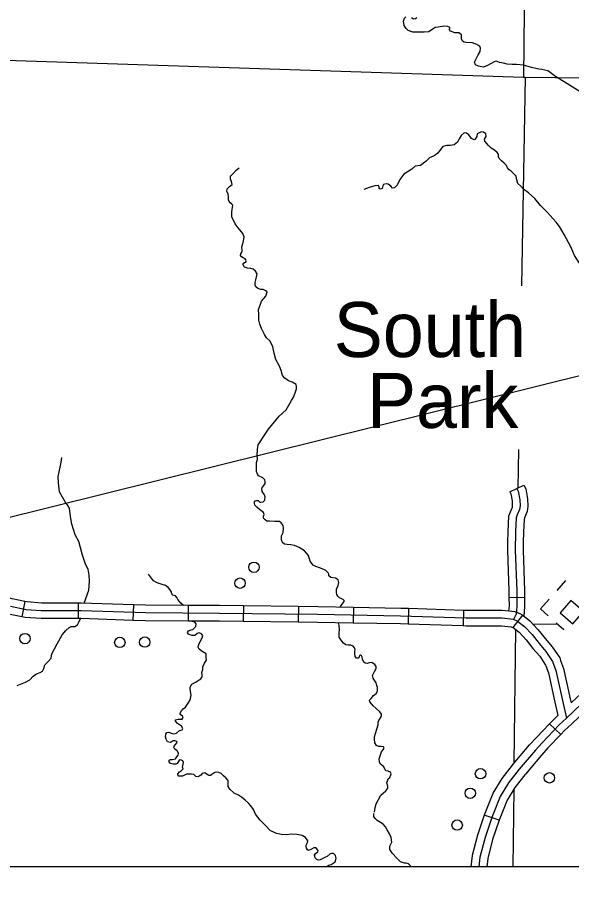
# Model space of a CAD drawing. Extents: x 1369979 to 1371646, y 379997 to 381064.
# Drawn here: x 1370673.6 to 1370735.9, y 380143.2 to 380241.9 of the extents above; entities that cross this region are included whole.
import ezdxf

# ---------------------------------------------------------------- set-up
doc = ezdxf.new("R2010")
doc.units = 0
for name, color, linetype in [('Default', 7, 'Continuous'), ('R_Border Notes', 7, 'Continuous'), ('R_No Plot', 7, 'Continuous')]:
    doc.layers.add(name, color=color, linetype=linetype)

msp = doc.modelspace()

# ---------------------------------------------------------------- linework, layer by layer
at = {"layer": 'Default'}
msp.add_line((1370501.904, 380143.18), (1370944.13, 380253.288), dxfattribs=at)
at = {"layer": 'R_Border Notes'}
for p, q in [((1370728.977, 380188.566), (1370730.56, 380189.331)), ((1370735.22, 380178.591), (1370734.251, 380177.493)), ((1370728.874, 380176.7), (1370730.631, 380176.713)), ((1370674.445, 380176.246), (1370674.09, 380174.524)), ((1370680.444, 380176.068), (1370680.444, 380174.31)), ((1370686.656, 380175.878), (1370686.6, 380174.121)), ((1370692.82, 380175.803), (1370692.809, 380174.046)), ((1370699.012, 380175.75), (1370698.992, 380173.992)), ((1370705.199, 380175.677), (1370705.179, 380173.919)), ((1370711.393, 380175.573), (1370711.358, 380173.815)), ((1370717.59, 380175.441), (1370717.534, 380173.684)), ((1370723.774, 380175.244), (1370723.718, 380173.487)), ((1370729.341, 380173.308), (1370730.428, 380174.689)), ((1370730.212, 380174.814), (1370730.428, 380174.689)), ((1370734.177, 380173.859), (1370735.055, 380173.084)), ((1370733.441, 380162.499), (1370734.713, 380161.285)), ((1370729.262, 380157.823), (1370729.262, 380157.823)), ((1370727.771, 380151.649), (1370726.105, 380152.211))]:
    msp.add_line(p, q, dxfattribs=at)
for points in [[(1370731.13, 380298.274), (1370730.521, 380235.229)], [(1370718.063, 380240.274), (1370717.536, 380240.444), (1370717.314, 380240.681), (1370717.092, 380241.006), (1370717.004, 380241.509), (1370717.122, 380241.85), (1370717.299, 380242.012)], [(1370717.905, 380241.938), (1370718.142, 380241.761), (1370718.363, 380241.805), (1370718.526, 380241.938)], [(1370732.233, 380236.121), (1370731.411, 380236.294), (1370730.524, 380236.56), (1370729.726, 380236.634), (1370729.223, 380236.649), (1370728.676, 380236.679), (1370728.263, 380236.782), (1370727.804, 380236.871), (1370727.45, 380237.004), (1370727.198, 380236.93), (1370726.474, 380236.531), (1370726.001, 380236.338), (1370725.454, 380236.442), (1370725.099, 380236.605), (1370725.011, 380236.886), (1370725.425, 380237.744), (1370725.632, 380238.114), (1370725.676, 380238.469), (1370725.617, 380238.676), (1370725.247, 380238.883), (1370724.789, 380239.09), (1370724.079, 380239.12), (1370723.843, 380239.164), (1370723.636, 380239.268), (1370723.547, 380239.534), (1370723.547, 380239.786), (1370723.547, 380239.978), (1370723.252, 380240.215), (1370722.779, 380240.215), (1370722.291, 380240.377), (1370722.187, 380240.555), (1370722.217, 380240.792), (1370721.995, 380240.91), (1370721.641, 380240.954), (1370720.916, 380240.836), (1370720.576, 380240.792), (1370719.882, 380240.318), (1370719.349, 380240.274), (1370718.063, 380240.274)], [(1370621.017, 380238.769), (1370668.758, 380237.252), (1370668.871, 380237.248), (1370730.521, 380235.229), (1370730.683, 380235.223), (1370792.292, 380234.546), (1370792.765, 380234.537), (1370854.39, 380233.44), (1370854.696, 380233.431), (1370866.771, 380233.075)], [(1370742.768, 380232.918), (1370741.56, 380232.467), (1370740.88, 380232.363), (1370739.712, 380232.467), (1370738.633, 380232.644), (1370737.672, 380233.073), (1370733.992, 380235.352), (1370733.519, 380235.751), (1370733.238, 380235.943), (1370732.573, 380236.091), (1370732.233, 380236.121)], [(1370730.683, 380235.223), (1370730.269, 380211.759)], [(1370726.115, 380228.247), (1370726.247, 380228.41), (1370726.306, 380228.543), (1370726.261, 380228.824), (1370725.995, 380229.031), (1370725.744, 380229.061), (1370725.315, 380228.839), (1370725.271, 380228.528), (1370725.049, 380228.203), (1370724.961, 380228.158), (1370724.68, 380228.321), (1370724.369, 380228.735), (1370724.118, 380228.928), (1370723.823, 380228.943), (1370723.483, 380228.661), (1370723.261, 380228.292), (1370723.083, 380227.892), (1370722.699, 380227.596), (1370722.256, 380227.522), (1370721.901, 380227.522), (1370721.428, 380227.433), (1370721.162, 380227.093), (1370720.896, 380226.679), (1370720.452, 380226.383), (1370719.95, 380226.131), (1370719.58, 380225.776), (1370718.915, 380225.273)], [(1370729.689, 380224.096), (1370729.426, 380224.341), (1370729.116, 380224.637), (1370728.894, 380224.785), (1370728.717, 380225.007), (1370728.584, 380225.288), (1370728.347, 380225.54), (1370728.052, 380225.791), (1370727.771, 380226.072), (1370727.712, 380226.25), (1370727.682, 380226.561), (1370727.549, 380226.753), (1370727.253, 380227.019), (1370726.869, 380227.226), (1370726.588, 380227.537), (1370726.145, 380228.025), (1370726.115, 380228.247)], [(1370697.828, 380220.802), (1370697.692, 380220.978), (1370697.544, 380221.067), (1370697.426, 380221.215), (1370697.352, 380221.422), (1370697.337, 380221.807), (1370697.308, 380222.088), (1370697.16, 380222.355), (1370697.204, 380222.651), (1370697.47, 380222.903), (1370697.737, 380223.14), (1370697.677, 380223.48), (1370697.559, 380223.732), (1370697.574, 380224.073), (1370697.899, 380224.413), (1370698.21, 380224.754), (1370698.55, 380225.02)], [(1370718.915, 380225.273), (1370718.343, 380225.199), (1370717.959, 380224.859), (1370717.412, 380224.519), (1370717.072, 380224.297), (1370716.614, 380223.72), (1370716.288, 380223.084), (1370716.022, 380222.758), (1370715.771, 380222.729), (1370715.594, 380222.936), (1370715.283, 380223.187), (1370715.062, 380223.232), (1370714.751, 380223.158), (1370714.677, 380223.01), (1370714.603, 380222.684), (1370714.411, 380222.61), (1370714.293, 380222.684), (1370714.293, 380222.832), (1370714.219, 380223.024), (1370713.805, 380223.01), (1370713.14, 380222.788), (1370712.549, 380222.566)], [(1370734.165, 380218.895), (1370733.178, 380220.027), (1370732.439, 380220.796), (1370731.788, 380221.581), (1370731.064, 380222.217), (1370730.502, 380222.631), (1370730.221, 380222.942), (1370729.881, 380223.267), (1370729.763, 380223.681), (1370729.689, 380224.096)], [(1370698.994, 380216.635), (1370699.112, 380217.232), (1370698.95, 380217.646), (1370698.447, 380218.283), (1370698.092, 380218.727), (1370697.722, 380219.512), (1370697.722, 380220.06), (1370697.828, 380220.802)], [(1370737.059, 380213.903), (1370736.515, 380214.738), (1370736.235, 380215.167), (1370735.865, 380216.055), (1370735.067, 380217.534), (1370734.564, 380218.407), (1370734.165, 380218.895)], [(1370700.902, 380209.58), (1370701.036, 380210.016), (1370701.317, 380210.312), (1370701.553, 380210.593), (1370701.687, 380211.067), (1370701.553, 380211.2), (1370701.228, 380211.319), (1370700.976, 380211.334), (1370700.636, 380211.437), (1370700.429, 380211.615), (1370700.34, 380211.837), (1370700.326, 380212.133), (1370700.429, 380212.414), (1370700.518, 380212.888), (1370700.562, 380213.096), (1370700.37, 380213.392), (1370700.118, 380213.614), (1370699.867, 380213.688), (1370699.497, 380213.718), (1370699.142, 380213.851), (1370698.979, 380214.103), (1370698.979, 380214.265), (1370699.127, 380214.369), (1370699.275, 380214.414), (1370699.32, 380214.532), (1370699.305, 380214.68), (1370699.231, 380214.799), (1370698.979, 380214.902), (1370698.787, 380215.006), (1370698.683, 380215.169), (1370698.728, 380215.361), (1370698.831, 380215.539), (1370698.861, 380215.628), (1370698.876, 380215.746), (1370698.846, 380216.116), (1370698.994, 380216.635)], [(1370702.663, 380203.469), (1370702.471, 380204.175), (1370702.323, 380204.871), (1370702.012, 380205.508), (1370701.627, 380205.878), (1370701.376, 380206.278), (1370701.036, 380206.944), (1370700.858, 380207.418), (1370700.769, 380207.877), (1370700.74, 380208.529), (1370700.725, 380209.092), (1370700.902, 380209.58)], [(1370704.823, 380199.718), (1370704.986, 380200.167), (1370705, 380200.434), (1370704.956, 380200.641), (1370704.512, 380200.907), (1370704.083, 380201.055), (1370703.684, 380201.366), (1370703.432, 380201.677), (1370703.269, 380202.21), (1370703.062, 380202.699), (1370702.663, 380203.469)], [(1370700.473, 380191.866), (1370700.607, 380192.211), (1370700.562, 380192.714), (1370700.621, 380193.351), (1370700.681, 380193.869), (1370701.405, 380194.935), (1370701.834, 380195.631), (1370703.048, 380197.082), (1370703.832, 380197.793), (1370704.409, 380198.83), (1370704.66, 380199.23), (1370704.823, 380199.718)], [(1370729.945, 380193.331), (1370729.868, 380188.997)], [(1370678.403, 380191.356), (1370678.535, 380191.915), (1370678.623, 380192.445)], [(1370679.461, 380186.747), (1370679.197, 380187.162), (1370678.991, 380187.457), (1370678.682, 380187.957), (1370678.359, 380188.575), (1370678.241, 380189.575), (1370678.197, 380190.297), (1370678.403, 380191.356)], [(1370702.559, 380185.254), (1370701.953, 380185.261), (1370701.642, 380185.276), (1370701.45, 380185.424), (1370701.287, 380185.617), (1370701.287, 380185.854), (1370701.346, 380186.031), (1370701.287, 380186.239), (1370701.124, 380186.372), (1370700.829, 380186.579), (1370700.547, 380186.861), (1370700.311, 380187.083), (1370700.252, 380187.29), (1370700.252, 380187.468), (1370700.326, 380187.557), (1370700.503, 380187.616), (1370700.695, 380187.601), (1370700.873, 380187.423), (1370700.962, 380187.409), (1370701.228, 380187.468), (1370701.42, 380187.646), (1370701.435, 380187.734), (1370701.45, 380187.986), (1370701.376, 380188.238), (1370701.11, 380188.623), (1370701.08, 380188.993), (1370701.302, 380189.274), (1370701.465, 380189.496), (1370701.479, 380189.689), (1370701.435, 380189.941), (1370701.213, 380190.163), (1370700.725, 380190.385), (1370700.607, 380190.548), (1370700.488, 380190.859), (1370700.473, 380191.495), (1370700.473, 380191.866)], [(1370730.56, 380189.331), (1370730.758, 380188.921), (1370730.974, 380187.778), (1370731.006, 380186.947), (1370730.928, 380186.367), (1370730.63, 380185.65), (1370730.566, 380185.48), (1370730.496, 380184.056), (1370730.481, 380182.88)], [(1370728.977, 380188.566), (1370729.074, 380188.366), (1370729.223, 380187.58), (1370729.244, 380187.031), (1370729.217, 380186.829), (1370728.995, 380186.296), (1370728.824, 380185.84), (1370728.738, 380184.111), (1370728.723, 380182.902)], [(1370729.769, 380188.949), (1370729.916, 380188.643), (1370730.099, 380187.679), (1370730.125, 380186.989), (1370730.073, 380186.598), (1370729.812, 380185.973), (1370729.695, 380185.66), (1370729.617, 380184.084), (1370729.591, 380182.008), (1370729.747, 380177.423), (1370729.76, 380175.703), (1370729.669, 380174.83), (1370729.37, 380174.205)], [(1370681.549, 380179.868), (1370681.284, 380180.434), (1370680.946, 380181.45), (1370680.505, 380182.98), (1370680.094, 380183.73), (1370679.711, 380184.937), (1370679.594, 380185.805), (1370679.461, 380186.747)], [(1370708.831, 380178.937), (1370708.64, 380179.109), (1370708.64, 380179.301), (1370708.566, 380179.464), (1370708.24, 380179.775), (1370707.575, 380180.012), (1370707.175, 380180.175), (1370706.879, 380180.323), (1370706.702, 380180.53), (1370706.539, 380180.782), (1370706.406, 380181.152), (1370706.347, 380181.404), (1370706.11, 380181.685), (1370705.888, 380181.922), (1370705.281, 380182.307), (1370704.778, 380182.544), (1370704.364, 380182.603), (1370703.95, 380182.648), (1370703.625, 380182.692), (1370703.403, 380182.885), (1370703.299, 380183.181), (1370703.299, 380183.625), (1370703.477, 380184.01), (1370703.521, 380184.484), (1370703.477, 380184.795), (1370703.269, 380185.091), (1370703.077, 380185.254), (1370702.559, 380185.254)], [(1370728.723, 380182.902), (1370728.712, 380181.999), (1370728.868, 380177.405), (1370728.874, 380176.7)], [(1370730.481, 380182.88), (1370730.47, 380182.018), (1370730.626, 380177.441), (1370730.632, 380176.713)], [(1370681.119, 380176.057), (1370681.623, 380177.498), (1370681.711, 380178.543), (1370681.681, 380179.22), (1370681.549, 380179.868)], [(1370674.445, 380176.246), (1370673.03, 380176.537), (1370672.333, 380176.743), (1370671.809, 380177.136), (1370670.995, 380178.09), (1370670.21, 380179.269)], [(1370689.338, 380178.322), (1370688.9, 380178.551), (1370688.341, 380179.316)], [(1370709.899, 380175.602), (1370710.026, 380175.785), (1370710.366, 380176.244), (1370710.337, 380176.347), (1370710.233, 380176.451), (1370710.129, 380176.51), (1370710.07, 380176.525), (1370709.819, 380176.658), (1370709.641, 380176.851), (1370709.508, 380177.043), (1370709.493, 380177.265), (1370709.479, 380177.621), (1370709.686, 380178.035), (1370709.745, 380178.376), (1370709.671, 380178.672), (1370709.36, 380178.864), (1370708.902, 380178.953), (1370708.831, 380178.937)], [(1370674.09, 380174.524), (1370672.604, 380174.831), (1370671.531, 380175.146), (1370670.598, 380175.847), (1370669.59, 380177.029), (1370668.747, 380178.295)], [(1370692.274, 380175.807), (1370691.969, 380176.056), (1370691.778, 380176.291), (1370691.661, 380176.482), (1370691.543, 380176.703), (1370691.396, 380176.865), (1370691.102, 380176.938), (1370690.984, 380177.1), (1370690.896, 380177.35), (1370690.779, 380177.571), (1370690.543, 380177.821), (1370690.264, 380178.057), (1370689.882, 380178.16), (1370689.338, 380178.322)], [(1370728.874, 380176.7), (1370728.881, 380175.746), (1370728.819, 380175.153)], [(1370730.632, 380176.713), (1370730.639, 380175.661), (1370730.53, 380174.609)], [(1370733.385, 380176.513), (1370732.415, 380175.415), (1370733.293, 380174.639)], [(1370676.296, 380175.189), (1370674.587, 380175.319), (1370672.817, 380175.684)], [(1370680.444, 380176.068), (1370676.33, 380176.068), (1370674.709, 380176.191), (1370674.445, 380176.246)], [(1370686.656, 380175.878), (1370680.787, 380176.068), (1370680.444, 380176.068)], [(1370692.82, 380175.803), (1370688.051, 380175.833), (1370686.656, 380175.878)], [(1370699.012, 380175.75), (1370696.336, 380175.781), (1370692.82, 380175.803)], [(1370705.199, 380175.677), (1370699.012, 380175.75)], [(1370711.393, 380175.573), (1370707.376, 380175.651), (1370705.199, 380175.677)], [(1370717.59, 380175.441), (1370716.718, 380175.468), (1370711.393, 380175.573)], [(1370680.444, 380174.31), (1370676.263, 380174.31), (1370674.464, 380174.447), (1370674.09, 380174.524)], [(1370729.885, 380173.998), (1370729.37, 380174.205), (1370728.068, 380174.355), (1370724.06, 380174.355), (1370716.695, 380174.59), (1370707.363, 380174.772), (1370696.328, 380174.902), (1370688.034, 380174.955), (1370680.773, 380175.189), (1370676.296, 380175.189)], [(1370723.774, 380175.244), (1370717.59, 380175.441)], [(1370730.212, 380174.814), (1370729.588, 380175.065), (1370728.119, 380175.234), (1370724.074, 380175.234), (1370723.774, 380175.244)], [(1370730.428, 380174.689), (1370731.208, 380174.076), (1370732.138, 380173.088), (1370732.932, 380172.082), (1370733.734, 380171.145), (1370734.579, 380169.892), (1370734.682, 380169.604)], [(1370679.638, 380173.446), (1370680.064, 380173.437), (1370680.358, 380173.628), (1370680.535, 380173.908), (1370680.697, 380174.312)], [(1370686.6, 380174.121), (1370680.759, 380174.31), (1370680.444, 380174.31)], [(1370692.809, 380174.046), (1370688.017, 380174.076), (1370686.6, 380174.121)], [(1370694.822, 380170.361), (1370694.366, 380170.62), (1370694.042, 380170.87), (1370693.94, 380171.091), (1370693.984, 380171.297), (1370694.028, 380171.503), (1370694.395, 380172.135), (1370694.454, 380172.415), (1370694.322, 380172.621), (1370694.028, 380172.724), (1370693.822, 380172.636), (1370693.543, 380172.415), (1370693.234, 380172.43), (1370692.837, 380172.577), (1370692.749, 380172.768), (1370692.837, 380172.959), (1370693.146, 380173.048), (1370693.351, 380173.077), (1370693.675, 380173.43), (1370693.704, 380173.71), (1370693.543, 380173.916), (1370693.193, 380174.043)], [(1370698.992, 380173.992), (1370696.32, 380174.024), (1370692.809, 380174.046)], [(1370705.179, 380173.919), (1370698.992, 380173.992)], [(1370711.358, 380173.815), (1370707.349, 380173.893), (1370705.179, 380173.919)], [(1370709.774, 380173.544), (1370709.724, 380173.847)], [(1370713.946, 380167.08), (1370713.71, 380167.414), (1370713.621, 380167.621), (1370713.547, 380167.932), (1370713.739, 380168.376), (1370713.931, 380168.717), (1370713.931, 380168.924), (1370713.813, 380169.146), (1370713.621, 380169.279), (1370713.473, 380169.368), (1370713.147, 380169.324), (1370712.925, 380169.265), (1370712.704, 380169.294), (1370712.57, 380169.428), (1370712.422, 380169.768), (1370712.363, 380169.975), (1370712.304, 380170.138), (1370712.186, 380170.198), (1370712.067, 380170.153), (1370712.023, 380170.005), (1370711.905, 380169.872), (1370711.727, 380169.872), (1370711.594, 380170.064), (1370711.55, 380170.375), (1370711.564, 380170.612), (1370711.594, 380170.834), (1370711.52, 380171.042), (1370711.372, 380171.204), (1370711.091, 380171.323), (1370710.795, 380171.338), (1370710.529, 380171.367), (1370710.277, 380171.56), (1370710.011, 380171.886), (1370709.774, 380172.241), (1370709.774, 380172.7), (1370709.819, 380173.041), (1370709.774, 380173.544)], [(1370717.534, 380173.684), (1370716.673, 380173.711), (1370711.358, 380173.815)], [(1370723.718, 380173.487), (1370717.534, 380173.684)], [(1370729.885, 380173.998), (1370730.613, 380173.425), (1370731.472, 380172.514), (1370732.253, 380171.524), (1370733.034, 380170.612), (1370733.788, 380169.492), (1370734.153, 380168.476), (1370734.907, 380165.115), (1370735.35, 380163.109)], [(1370731.544, 380173.719), (1370734.373, 380173.686)], [(1370673.569, 380166.787), (1370674.507, 380167.162), (1370674.992, 380167.413), (1370675.389, 380167.825), (1370675.742, 380168.104), (1370676.168, 380168.237), (1370676.448, 380168.413), (1370676.565, 380168.708), (1370676.712, 380169.134), (1370677.109, 380169.517), (1370677.389, 380169.855), (1370677.462, 380170.37), (1370678.065, 380171.474), (1370678.638, 380172.475), (1370679.05, 380172.975), (1370679.417, 380173.299), (1370679.638, 380173.446)], [(1370729.44, 380173.23), (1370729.152, 380173.346), (1370728.018, 380173.476), (1370724.046, 380173.476), (1370723.718, 380173.487)], [(1370729.341, 380173.308), (1370730.019, 380172.775), (1370730.806, 380171.939), (1370731.574, 380170.965), (1370732.333, 380170.079), (1370732.998, 380169.092), (1370733.027, 380169.011)], [(1370729.593, 380173.11), (1370729.439, 380158.049)], [(1370692.499, 380164.347), (1370692.822, 380164.798), (1370692.999, 380165.122), (1370693.057, 380165.343), (1370693.146, 380165.696), (1370693.072, 380166.108), (1370693.028, 380166.388), (1370693.043, 380166.608), (1370693.234, 380166.932), (1370693.704, 380167.212), (1370694.028, 380167.432), (1370694.248, 380167.55), (1370694.366, 380167.756), (1370694.395, 380167.991), (1370694.351, 380168.271), (1370694.439, 380168.595), (1370694.439, 380168.889), (1370694.645, 380169.301), (1370694.851, 380169.64), (1370694.836, 380169.978), (1370694.822, 380170.361)], [(1370734.682, 380169.604), (1370734.998, 380168.721), (1370735.765, 380165.306), (1370735.869, 380164.836)], [(1370733.027, 380169.01), (1370733.307, 380168.23), (1370734.05, 380164.924), (1370734.382, 380163.417)], [(1370713.769, 380161.003), (1370713.872, 380161.394), (1370714.035, 380161.868), (1370714.183, 380162.372), (1370714.183, 380162.668), (1370714.227, 380162.845), (1370714.449, 380163.156), (1370714.553, 380163.334), (1370714.553, 380163.586), (1370714.36, 380163.838), (1370713.961, 380164.193), (1370713.621, 380164.504), (1370713.458, 380164.711), (1370713.221, 380164.963), (1370713.192, 380165.126), (1370713.369, 380165.333), (1370713.65, 380165.659), (1370713.961, 380165.881), (1370714.094, 380166.162), (1370714.079, 380166.577), (1370714.035, 380166.784), (1370713.946, 380167.08)], [(1370738.309, 380166.728), (1370737.452, 380166.288), (1370736.417, 380165.367), (1370735.869, 380164.836)], [(1370737.015, 380164.723), (1370735.35, 380163.109), (1370734.517, 380162.353), (1370732.617, 380160.362), (1370731.863, 380159.529), (1370730.041, 380157.392), (1370728.818, 380155.829), (1370727.881, 380154.292), (1370726.944, 380151.948), (1370726.189, 380149.707), (1370725.616, 380147.493), (1370725.485, 380146.391)], [(1370739.112, 380165.164), (1370738.453, 380164.826), (1370737.614, 380164.079), (1370735.951, 380162.468), (1370735.131, 380161.723), (1370734.713, 380161.285)], [(1370691.117, 380160.571), (1370690.896, 380160.432), (1370690.793, 380160.388), (1370690.499, 380160.462), (1370690.352, 380160.741), (1370690.264, 380161.036), (1370690.279, 380161.33), (1370690.411, 380161.506), (1370690.617, 380161.551), (1370690.911, 380161.448), (1370691.19, 380161.345), (1370691.514, 380161.448), (1370691.822, 380161.742), (1370692.117, 380161.816), (1370692.219, 380161.963), (1370692.058, 380162.213), (1370691.617, 380162.537), (1370691.367, 380162.787), (1370691.367, 380162.919), (1370691.69, 380163.022), (1370692.117, 380163.022), (1370692.234, 380163.184), (1370692.175, 380163.346), (1370691.925, 380163.537), (1370691.911, 380163.67), (1370692.072, 380163.949), (1370692.234, 380164.185), (1370692.499, 380164.347)], [(1370734.382, 380163.417), (1370733.903, 380162.982), (1370733.441, 380162.499)], [(1370729.262, 380157.823), (1370729.36, 380157.949), (1370731.202, 380160.109), (1370731.973, 380160.961), (1370733.441, 380162.499)], [(1370713.917, 380153.392), (1370714.464, 380154.444), (1370715.026, 380154.932), (1370715.263, 380155.258), (1370715.263, 380155.465), (1370715.145, 380155.85), (1370715.293, 380156.28), (1370715.485, 380156.457), (1370715.618, 380156.857), (1370715.574, 380157.035), (1370715.307, 380157.153), (1370715.056, 380157.198), (1370714.952, 380157.316), (1370714.804, 380157.627), (1370714.568, 380157.849), (1370714.405, 380157.983), (1370714.316, 380158.205), (1370714.301, 380158.56), (1370714.449, 380159.004), (1370714.553, 380159.33), (1370714.73, 380159.567), (1370714.849, 380159.745), (1370714.775, 380159.893), (1370714.494, 380159.937), (1370714.227, 380159.922), (1370713.976, 380160.041), (1370713.784, 380160.337), (1370713.769, 380160.766), (1370713.769, 380161.003)], [(1370734.713, 380161.285), (1370733.261, 380159.764), (1370732.523, 380158.948), (1370730.722, 380156.836), (1370730.646, 380156.74)], [(1370692.172, 380156.602), (1370691.749, 380156.612), (1370691.631, 380156.745), (1370691.661, 380156.862), (1370691.837, 380157.098), (1370692.072, 380157.216), (1370692.234, 380157.407), (1370692.19, 380157.598), (1370692.264, 380157.951), (1370692.278, 380158.143), (1370692.205, 380158.319), (1370692.058, 380158.393), (1370691.852, 380158.437), (1370691.573, 380158.025), (1370691.44, 380157.937), (1370691.117, 380157.951), (1370690.837, 380158.01), (1370690.676, 380158.201), (1370690.676, 380158.407), (1370690.808, 380158.481), (1370691.029, 380158.481), (1370691.367, 380158.54), (1370691.543, 380158.775), (1370691.675, 380158.967), (1370691.705, 380159.187), (1370691.573, 380159.437), (1370691.323, 380159.629), (1370691.205, 380159.864), (1370691.234, 380159.982), (1370691.381, 380160.144), (1370691.573, 380160.365), (1370691.543, 380160.497), (1370691.293, 380160.585), (1370691.117, 380160.571)], [(1370726.105, 380152.211), (1370726.119, 380152.251), (1370727.092, 380154.687), (1370728.094, 380156.331), (1370729.262, 380157.823)], [(1370700.154, 380152.854), (1370699.847, 380153.276), (1370699.597, 380153.541), (1370699.229, 380153.909), (1370698.788, 380154.218), (1370698.45, 380154.468), (1370697.965, 380154.689), (1370697.494, 380155.116), (1370697.303, 380155.425), (1370697.289, 380155.822), (1370697.289, 380156.116), (1370697.053, 380156.425), (1370696.789, 380156.617), (1370696.509, 380156.881), (1370696.274, 380157.014), (1370695.98, 380157.043), (1370695.789, 380157.014), (1370695.451, 380156.793), (1370695.318, 380156.675), (1370695.127, 380156.675), (1370694.848, 380156.867), (1370694.701, 380156.955), (1370694.539, 380156.94), (1370694.392, 380156.881), (1370694.216, 380156.705), (1370694.054, 380156.602), (1370693.907, 380156.528), (1370693.672, 380156.558), (1370693.437, 380156.764), (1370693.201, 380156.837), (1370692.893, 380156.837), (1370692.613, 380156.837), (1370692.172, 380156.602)], [(1370730.646, 380156.74), (1370729.541, 380155.328), (1370728.669, 380153.898), (1370727.769, 380151.644), (1370727.771, 380151.649)], [(1370729.409, 380155.159), (1370729.319, 380146.391)], [(1370706.279, 380149.308), (1370706.005, 380149.69), (1370705.623, 380149.94), (1370705.02, 380150.029), (1370704.461, 380150.058), (1370703.815, 380149.984), (1370703.285, 380150.043), (1370702.741, 380150.146), (1370702.036, 380150.485), (1370701.492, 380151.029), (1370700.889, 380151.647), (1370700.374, 380152.339), (1370700.154, 380152.854)], [(1370713.754, 380152.533), (1370713.843, 380153.052), (1370713.917, 380153.333), (1370713.917, 380153.392)], [(1370715.692, 380149.159), (1370715.633, 380149.683), (1370715.426, 380150.097), (1370715.174, 380150.556), (1370714.997, 380150.882), (1370714.73, 380151.193), (1370714.42, 380151.386), (1370714.05, 380151.608), (1370713.828, 380151.845), (1370713.695, 380152.067), (1370713.68, 380152.393)], [(1370726.105, 380152.211), (1370725.346, 380149.958), (1370724.751, 380147.656), (1370724.6, 380146.391)], [(1370727.771, 380151.649), (1370727.032, 380149.457), (1370726.482, 380147.33), (1370726.37, 380146.391)], [(1370708.253, 380147.489), (1370707.665, 380147.194), (1370707.415, 380147.15), (1370707.283, 380147.209), (1370707.077, 380147.4), (1370707.033, 380147.606), (1370707.018, 380147.724), (1370707.121, 380147.901), (1370707.371, 380148.077), (1370707.415, 380148.224), (1370707.253, 380148.46), (1370707.121, 380148.519), (1370706.944, 380148.533), (1370706.665, 380148.401), (1370706.342, 380148.239), (1370706.239, 380148.298), (1370706.106, 380148.489), (1370706.077, 380148.681), (1370706.077, 380148.828), (1370706.239, 380149.122), (1370706.279, 380149.308)], [(1370717.86, 380146.391), (1370717.837, 380146.478), (1370717.571, 380146.745), (1370717.304, 380146.819), (1370717.112, 380146.819), (1370716.683, 380146.952), (1370716.254, 380147.367), (1370715.766, 380147.885), (1370715.5, 380148.329), (1370715.485, 380148.729), (1370715.692, 380149.159)], [(1370708.44, 380146.391), (1370708.444, 380146.473), (1370708.606, 380146.591), (1370708.885, 380146.665), (1370709.341, 380146.974), (1370709.444, 380147.371), (1370709.385, 380147.665), (1370709.15, 380147.886), (1370708.959, 380147.901), (1370708.782, 380147.871), (1370708.444, 380147.562), (1370708.253, 380147.489)]]:
    msp.add_lwpolyline(points, dxfattribs=at)
msp.add_lwpolyline([(1370736.047, 380173.727), (1370737.257, 380175.098), (1370735.836, 380176.353), (1370734.625, 380174.983)], close=True, dxfattribs=at)
for centre in [(1370700.207, 380180.089), (1370698.639, 380178.303), (1370674.461, 380172.066), (1370685.129, 380171.634), (1370687.928, 380171.676), (1370725.68, 380156.87), (1370733.419, 380156.405), (1370724.528, 380154.671), (1370723.05, 380151.098)]:
    msp.add_circle(centre, 0.586, dxfattribs=at)
at = {"layer": 'R_No Plot'}
msp.add_lwpolyline([(1370544.495, 380586.867), (1371140.383, 380586.867), (1371140.383, 380146.391), (1370544.495, 380146.391)], close=True, dxfattribs=at)

# ---------------------------------------------------------------- texts
at = {"layer": 'R_Border Notes'}
for s, p in [('South', (1370709.171, 380203.733)), ('Park', (1370712.915, 380195.764))]:
    msp.add_text(s, height=6.1875, dxfattribs=at).set_placement(p)

doc.saveas('drawing.dxf')
